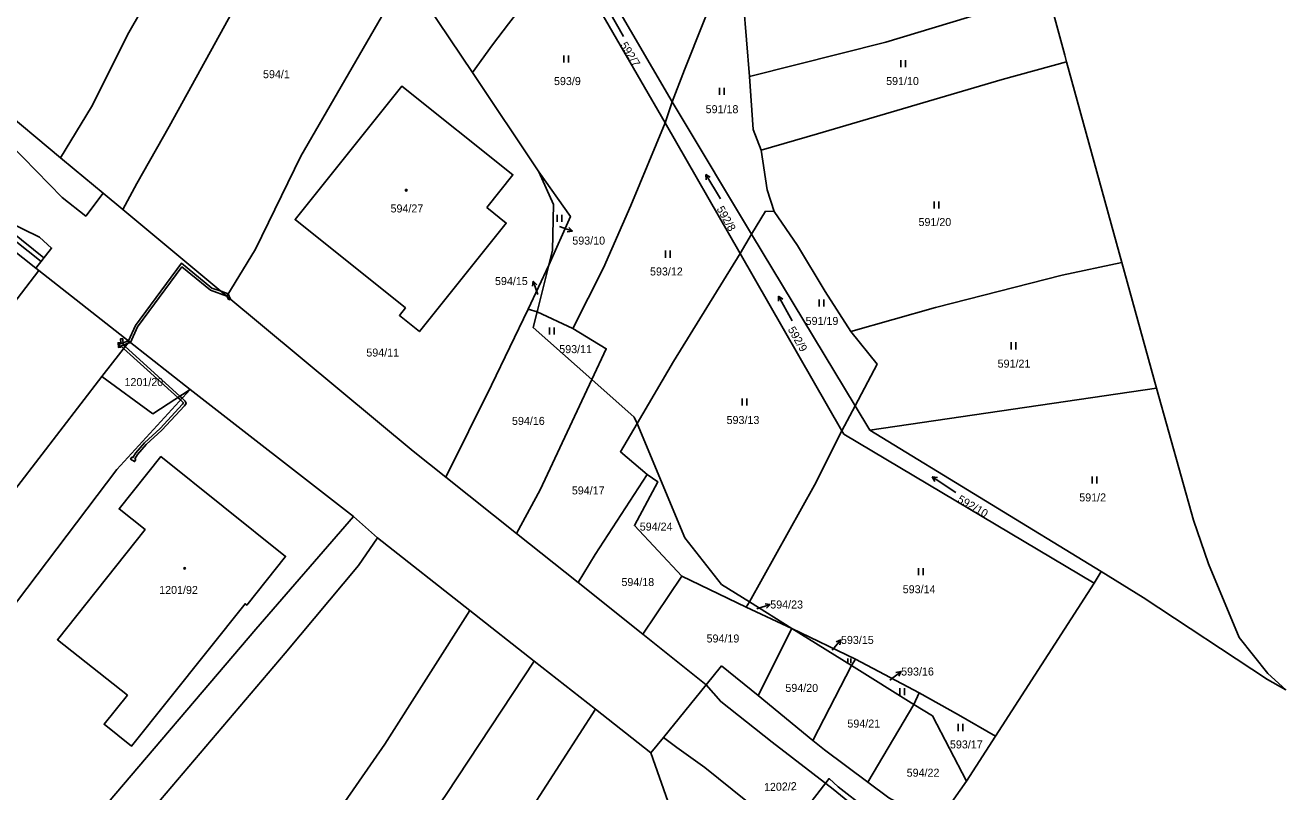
# Model space of a CAD drawing. Extents: x -756746 to -753363, y -1166406 to -1161727.
# Drawn here: x -754177.2 to -753909.5, y -1163632.3 to -1163469.4 of the extents above; entities that cross this region are included whole.
import ezdxf

# ---------------------------------------------------------------- set-up
doc = ezdxf.new("R2010")
doc.units = 0
for name, color, linetype in [('Hranice kat_území', 7, 'Continuous'), ('Hranice parcel', 7, 'Continuous'), ('Parcelní čísla', 7, 'Continuous'), ('Pop  PČ popisy', 7, 'Continuous'), ('Vnitřní kresba', 7, 'Continuous'), ('Věcná břemena k části', 7, 'Continuous'), ('Značky budov', 7, 'Continuous'), ('Značky kultur', 7, 'Continuous')]:
    doc.layers.add(name, color=color, linetype=linetype)

msp = doc.modelspace()

# ---------------------------------------------------------------- linework, layer by layer
at = {"layer": 'Hranice kat_území'}
msp.add_lwpolyline([(-753983.72, -1163639.06), (-753977.36, -1163630.04), (-753971.16, -1163620.42), (-753950.24, -1163587.94), (-753948.77, -1163585.45), (-753939.81, -1163590.97), (-753913.39, -1163608.38), (-753909.54, -1163610.58), (-753913.35, -1163607.13), (-753919.47, -1163599.47), (-753925.96, -1163583.83), (-753929.14, -1163574.57), (-753937.01, -1163546.54), (-753944.37, -1163519.8), (-753956.11, -1163477.16), (-753956.49, -1163475.77), (-753959.83, -1163463.21)], dxfattribs=at)
at = {"layer": 'Hranice parcel'}
for p, q in [((-754060.78, -1163449.65), (-754039.86, -1163485.64)), ((-754062.61, -1163453.35), (-754041.3, -1163490.16)), ((-754024.66, -1163464.67), (-754023.41, -1163480.31)), ((-753944.37, -1163519.8), (-753956.11, -1163477.16)), ((-754169.72, -1163497.56), (-754190.72, -1163480.03)), ((-754082.27, -1163479.44), (-754068.15, -1163500.57)), ((-754041.3, -1163490.16), (-754039.86, -1163485.64)), ((-754041.3, -1163490.16), (-754025.4, -1163517.87)), ((-754204.8, -1163497.52), (-754174.97, -1163520.98)), ((-754160.67, -1163505.1), (-754156.5, -1163508.57)), ((-754156.5, -1163508.57), (-754134.42, -1163526.93)), ((-754025.4, -1163517.87), (-754022.96, -1163513.79)), ((-754022.96, -1163513.79), (-754000.99, -1163550.29)), ((-754025.4, -1163517.87), (-754003.78, -1163555.54)), ((-754174.34, -1163521.48), (-754174.97, -1163520.98)), ((-754155.16, -1163536.56), (-754174.34, -1163521.48)), ((-754070.45, -1163529.72), (-754066.06, -1163520.35)), ((-754066.06, -1163520.35), (-754068.51, -1163530.31)), ((-753937.01, -1163546.54), (-753944.37, -1163519.8)), ((-754070.45, -1163529.72), (-754068.51, -1163530.31)), ((-754068.51, -1163530.31), (-754060.96, -1163533.84)), ((-754155.16, -1163536.56), (-754160.92, -1163544.04)), ((-754142.19, -1163546.76), (-754155.16, -1163536.56)), ((-754160.92, -1163544.04), (-754190.35, -1163582.26)), ((-754150.1, -1163551.94), (-754160.92, -1163544.04)), ((-754142.19, -1163546.76), (-754150.1, -1163551.94)), ((-754107.51, -1163573.79), (-754142.19, -1163546.76)), ((-753937.01, -1163546.54), (-753997.9, -1163555.43)), ((-753929.14, -1163574.57), (-753937.01, -1163546.54)), ((-754003.78, -1163555.54), (-754000.99, -1163550.29)), ((-754000.99, -1163550.29), (-753997.9, -1163555.43)), ((-753997.9, -1163555.43), (-753948.77, -1163585.45)), ((-754087.88, -1163565.4), (-754072.86, -1163577.38)), ((-754128.25, -1163597.74), (-754107.51, -1163573.79)), ((-754107.51, -1163573.79), (-754102.44, -1163578.29)), ((-754072.86, -1163577.38), (-754059.77, -1163587.83)), ((-754102.44, -1163578.29), (-754082.83, -1163593.73)), ((-753950.24, -1163587.94), (-753948.77, -1163585.45)), ((-753948.77, -1163585.45), (-753939.81, -1163590.97)), ((-754059.77, -1163587.83), (-754046.09, -1163598.74)), ((-754046.09, -1163598.74), (-754037.82, -1163586.43)), ((-754024.16, -1163593.01), (-754037.82, -1163586.43)), ((-753971.16, -1163620.42), (-753950.24, -1163587.94)), ((-753939.81, -1163590.97), (-753913.39, -1163608.38)), ((-754082.83, -1163593.73), (-754069.14, -1163604.5)), ((-754023.43, -1163591.9), (-754024.16, -1163593.01)), ((-754014.4, -1163597.58), (-754024.16, -1163593.01)), ((-754023.43, -1163591.9), (-754014.4, -1163597.58)), ((-754168.2, -1163644.55), (-754128.25, -1163597.74)), ((-754046.09, -1163598.74), (-754032.59, -1163609.51)), ((-754021.61, -1163611.84), (-754014.4, -1163597.58)), ((-754014.4, -1163597.58), (-754000.93, -1163604.07)), ((-754014.4, -1163597.58), (-754001.76, -1163605.42)), ((-754069.14, -1163604.5), (-754056.15, -1163614.73)), ((-754001.76, -1163605.42), (-754000.93, -1163604.07)), ((-754000.93, -1163604.07), (-753987.37, -1163611.27)), ((-754029.34, -1163605.52), (-754032.59, -1163609.51)), ((-754021.61, -1163611.84), (-754029.34, -1163605.52)), ((-754009.95, -1163621.36), (-754001.76, -1163605.42)), ((-754001.76, -1163605.42), (-753988.49, -1163613.7)), ((-754032.59, -1163609.51), (-754041.67, -1163620.7)), ((-753913.39, -1163608.38), (-753909.54, -1163610.58)), ((-754009.95, -1163621.36), (-754021.61, -1163611.84)), ((-753988.49, -1163613.7), (-753987.37, -1163611.27)), ((-754056.15, -1163614.73), (-754044.36, -1163624.01)), ((-753998.27, -1163630.25), (-753988.49, -1163613.7)), ((-754044.36, -1163624.01), (-754041.67, -1163620.7)), ((-753977.36, -1163630.04), (-753971.16, -1163620.42)), ((-754007.51, -1163623.36), (-754009.95, -1163621.36)), ((-753998.27, -1163630.25), (-754007.51, -1163623.36)), ((-754040.28, -1163635.68), (-754044.36, -1163624.01)), ((-753983.72, -1163639.06), (-753977.36, -1163630.04))]:
    msp.add_line(p, q, dxfattribs=at)
for points in [[(-754169.72, -1163497.56), (-754163.13, -1163486.72), (-754155.19, -1163470.97), (-754148.38, -1163458.89), (-754137.03, -1163437.36), (-754127.39, -1163420.56), (-754124.51, -1163416.22)], [(-754113.21, -1163433.13), (-754119.45, -1163442.09), (-754130.23, -1163460.99), (-754146.68, -1163490.92), (-754153.49, -1163503), (-754156.5, -1163508.57)], [(-754039.86, -1163485.64), (-754037.25, -1163478.84), (-754029.31, -1163458.89), (-754025.91, -1163451.01)], [(-754223.94, -1163453.24), (-754228.25, -1163458.67), (-754221.05, -1163464.63), (-754209.72, -1163469.99), (-754186, -1163489.02), (-754169.36, -1163506), (-754164.36, -1163509.94), (-754160.67, -1163505.1)], [(-754082.27, -1163479.44), (-754077.98, -1163473.59), (-754074.58, -1163469.08), (-754066.75, -1163458.89), (-754062.61, -1163453.35)], [(-754134.42, -1163526.93), (-754128.3, -1163516.99), (-754118.71, -1163497.22), (-754100.79, -1163466.24), (-754096.25, -1163458.57)], [(-754096.25, -1163458.57), (-754089.52, -1163468.59), (-754082.27, -1163479.44)], [(-754023.41, -1163480.31), (-753994.48, -1163472.96), (-753970.32, -1163465.72), (-753959.83, -1163463.21)], [(-753956.11, -1163477.16), (-753956.49, -1163475.77), (-753959.83, -1163463.21)], [(-754174.97, -1163520.98), (-754171.61, -1163516.73), (-754174.21, -1163514.4), (-754185.1, -1163509.11), (-754208.52, -1163490.39), (-754224.08, -1163474.54), (-754227.91, -1163479.33)], [(-754020.92, -1163495.96), (-754009, -1163492.5), (-753969.75, -1163480.94), (-753956.11, -1163477.16)], [(-754023.41, -1163480.31), (-754022.62, -1163491.55), (-754020.92, -1163495.96)], [(-754079.22, -1163508.11), (-754073.66, -1163501.16), (-754097.22, -1163482.32), (-754119.92, -1163510.69), (-754096.47, -1163529.44), (-754097.76, -1163531.06), (-754093.5, -1163534.47), (-754075.07, -1163511.43), (-754079.22, -1163508.11)], [(-754039.86, -1163485.64), (-754038.6, -1163487.81), (-754022.96, -1163513.79)], [(-754060.96, -1163533.84), (-754054.42, -1163520.94), (-754048.6, -1163507.72), (-754041.3, -1163490.16)], [(-754160.67, -1163505.1), (-754166.8, -1163500), (-754169.72, -1163497.56)], [(-754018.19, -1163508.98), (-754019.67, -1163504.36), (-754020.92, -1163495.96)], [(-754068.15, -1163500.57), (-754061.44, -1163510.05), (-754066.06, -1163520.35)], [(-754068.15, -1163500.57), (-754065.03, -1163507.49), (-754065.27, -1163517.16), (-754066.06, -1163520.35)], [(-754022.96, -1163513.79), (-754019.99, -1163508.91), (-754018.19, -1163508.98)], [(-754001.92, -1163534.46), (-754007.33, -1163525.94), (-754013.21, -1163516.2), (-754018.19, -1163508.98)], [(-754047.3, -1163554.03), (-754039.53, -1163540.86), (-754025.4, -1163517.87)], [(-754200.9, -1163555.95), (-754193.5, -1163546.5), (-754174.34, -1163521.48)], [(-754001.92, -1163534.46), (-753983.9, -1163529.36), (-753957.06, -1163522.52), (-753944.37, -1163519.8)], [(-754134.42, -1163526.93), (-754094.81, -1163559.87), (-754087.88, -1163565.4)], [(-754087.88, -1163565.4), (-754078.22, -1163545.87), (-754070.45, -1163529.72)], [(-754068.51, -1163530.31), (-754069.32, -1163533.61), (-754056.88, -1163544.66)], [(-754056.88, -1163544.66), (-754053.85, -1163538.14), (-754060.96, -1163533.84)], [(-754000.99, -1163550.29), (-753996.33, -1163541.39), (-754001.92, -1163534.46)], [(-754072.86, -1163577.38), (-754067.89, -1163568.08), (-754056.88, -1163544.66)], [(-754056.88, -1163544.66), (-754047.88, -1163552.65), (-754047.3, -1163554.03)], [(-754233.83, -1163658.05), (-754227.5, -1163647.5), (-754200.5, -1163617.18), (-754187.5, -1163603), (-754157.75, -1163563.8), (-754142.19, -1163546.76)], [(-754045.12, -1163564.83), (-754050.81, -1163560), (-754047.3, -1163554.03)], [(-754047.3, -1163554.03), (-754037.13, -1163578.27), (-754029.33, -1163588.22), (-754023.43, -1163591.9)], [(-754023.43, -1163591.9), (-754009.65, -1163567.11), (-754003.78, -1163555.54)], [(-754003.78, -1163555.54), (-754003.37, -1163556.26), (-753950.24, -1163587.94)], [(-754155.53, -1163611.72), (-754170.37, -1163599.95), (-754151.76, -1163576.55), (-754157.27, -1163572.16), (-754148.41, -1163561.03), (-754121.91, -1163582.25), (-754130.17, -1163592.61), (-754130.54, -1163592.31), (-754154.65, -1163622.58), (-754160.48, -1163617.93), (-754155.53, -1163611.72)], [(-754059.77, -1163587.83), (-754056.22, -1163581.86), (-754045.12, -1163564.83)], [(-754037.82, -1163586.43), (-754047.87, -1163575.72), (-754042.85, -1163566.41), (-754045.12, -1163564.83)], [(-753909.54, -1163610.58), (-753913.35, -1163607.13), (-753919.47, -1163599.47), (-753925.96, -1163583.83), (-753929.14, -1163574.57)], [(-754102.44, -1163578.29), (-754106.42, -1163584.18), (-754122.01, -1163602.79), (-754155.69, -1163642.47), (-754161.3, -1163650.19), (-754161.53, -1163669.46), (-754157.01, -1163696.58), (-754156.41, -1163699)], [(-754156.41, -1163699), (-754145.5, -1163685.36), (-754124.57, -1163656.37), (-754100.87, -1163622.12), (-754082.83, -1163593.73)], [(-754151.47, -1163718.87), (-754141.34, -1163707.94), (-754120.41, -1163680.74), (-754087.71, -1163632.64), (-754069.14, -1163604.5)], [(-753987.37, -1163611.27), (-753979.02, -1163615.92), (-753971.16, -1163620.42)], [(-754144.72, -1163742.53), (-754137.18, -1163728.46), (-754122.77, -1163711.14), (-754076.9, -1163647), (-754056.15, -1163614.73)], [(-753988.49, -1163613.7), (-753984.59, -1163616.14), (-753977.36, -1163630.04)], [(-754041.67, -1163620.7), (-754038.86, -1163622.87), (-754032.91, -1163627.1), (-754010.05, -1163645.5), (-754001.53, -1163652.61), (-753996.63, -1163657.2)], [(-753983.72, -1163639.06), (-753993.82, -1163633.57), (-753998.27, -1163630.25)]]:
    msp.add_lwpolyline(points, dxfattribs=at)
at = {"layer": 'Pop  PČ popisy'}
for p, q in [((-754063.74, -1163512.18), (-754061.03, -1163513.17)), ((-754061.03, -1163513.17), (-754062.1, -1163513.29)), ((-754061.03, -1163513.17), (-754061.77, -1163512.39)), ((-754069.37, -1163523.75), (-754069.49, -1163524.86)), ((-754068.34, -1163526.57), (-754069.37, -1163523.75)), ((-754069.37, -1163523.75), (-754068.55, -1163524.52)), ((-754021.86, -1163593.4), (-754019.01, -1163592.47)), ((-754019.01, -1163592.47), (-754020.11, -1163592.31)), ((-754019.01, -1163592.47), (-754019.8, -1163593.26)), ((-754005.86, -1163602.2), (-754004.01, -1163599.99)), ((-754004.01, -1163599.99), (-754004.99, -1163600.42)), ((-754004.01, -1163599.99), (-754004.26, -1163601.04)), ((-753993.59, -1163608.55), (-753991.22, -1163606.7)), ((-753991.22, -1163606.7), (-753992.32, -1163606.92)), ((-753991.22, -1163606.7), (-753991.71, -1163607.71))]:
    msp.add_line(p, q, dxfattribs=at)
at = {"layer": 'Vnitřní kresba'}
msp.add_lwpolyline([(-753987.86, -1163644.88), (-753994.72, -1163640.39), (-753999.06, -1163637.06), (-754005.67, -1163631.74), (-754018.59, -1163621.71), (-754029.53, -1163613.09), (-754032.59, -1163609.51)], dxfattribs=at)
at = {"layer": 'Věcná břemena k části'}
for points in [[(-754173.86, -1163519.58), (-754173.24, -1163518.8), (-754180.21, -1163513.23), (-754185.1, -1163509.11), (-754208.52, -1163490.39), (-754225.7, -1163476.57), (-754226.33, -1163477.35), (-754209.19, -1163491.13), (-754179.36, -1163515.19)], [(-754134.42, -1163526.93), (-754135.63, -1163525.93), (-754137.6, -1163525.25), (-754144.05, -1163519.97), (-754153.83, -1163533.22), (-754155.28, -1163536.46), (-754155.16, -1163536.56), (-754154.85, -1163536.8), (-754153.39, -1163533.48), (-754143.94, -1163520.73), (-754137.84, -1163525.69)], [(-754135.63, -1163525.93), (-754134.42, -1163526.93), (-754134.12, -1163526.44)], [(-754134.12, -1163526.44), (-754134.42, -1163526.93), (-754133.61, -1163527.6)], [(-754134, -1163527.76), (-754133.61, -1163527.6), (-754134.42, -1163526.93)], [(-754156.31, -1163538.05), (-754156, -1163537.65), (-754156.4, -1163537.28), (-754156.51, -1163536), (-754157.01, -1163536.04), (-754156.94, -1163536.81), (-754157.5, -1163536.85), (-754157.44, -1163537.85), (-754156.94, -1163537.82), (-754156.95, -1163537.59), (-754156.76, -1163537.63)], [(-754157.27, -1163537.13), (-754157.11, -1163537.62), (-754155.54, -1163537.05), (-754154.85, -1163536.8), (-754155.16, -1163536.56), (-754155.28, -1163536.46)], [(-754156, -1163537.65), (-754156.31, -1163538.05), (-754144.83, -1163548.49), (-754144.4, -1163548.21)], [(-754144.4, -1163548.21), (-754144.83, -1163548.49), (-754144.25, -1163549.01), (-754143.63, -1163549.61), (-754143.79, -1163549.94), (-754148.57, -1163555.07), (-754151.88, -1163558.15), (-754153.75, -1163560.28), (-754154.36, -1163561.27), (-754154.56, -1163561.14), (-754154.84, -1163561.56), (-754153.99, -1163562.1), (-754153.73, -1163561.68), (-754153.93, -1163561.55), (-754153.35, -1163560.58), (-754151.52, -1163558.49), (-754148.21, -1163555.41), (-754143.39, -1163550.24), (-754143.06, -1163549.74), (-754143.25, -1163549.25), (-754143.91, -1163548.65)]]:
    msp.add_lwpolyline(points, close=True, dxfattribs=at)
msp.add_lwpolyline([(-753998.6, -1163635.87), (-754004.57, -1163631.21), (-754006.52, -1163629.46), (-754016.73, -1163642.79)], dxfattribs=at)
at = {"layer": 'Značky budov'}
for centre in [(-754096.32, -1163504.44), (-754143.36, -1163584.8)]:
    msp.add_circle(centre, 0.175, dxfattribs=at)
at = {"layer": 'Značky kultur'}
for p, q in [((-754050.18, -1163471.76), (-754053.18, -1163466.56)), ((-754062.86, -1163477.29), (-754062.86, -1163475.79)), ((-754061.86, -1163477.29), (-754061.86, -1163475.79)), ((-753991.3, -1163478.29), (-753991.3, -1163476.79)), ((-753990.3, -1163478.29), (-753990.3, -1163476.79)), ((-754029.82, -1163484.18), (-754029.82, -1163482.68)), ((-754028.82, -1163484.18), (-754028.82, -1163482.68)), ((-754029.61, -1163506.25), (-754032.7, -1163501.11)), ((-754032.7, -1163501.11), (-754032.62, -1163502.21)), ((-754032.7, -1163501.11), (-754031.76, -1163501.69)), ((-753984.18, -1163508.33), (-753984.18, -1163506.83)), ((-753983.18, -1163508.33), (-753983.18, -1163506.83)), ((-754064.29, -1163511.18), (-754064.29, -1163509.68)), ((-754063.29, -1163511.18), (-754063.29, -1163509.68)), ((-754041.27, -1163518.78), (-754041.27, -1163517.28)), ((-754040.27, -1163518.78), (-754040.27, -1163517.28)), ((-754014.37, -1163532.21), (-754017.28, -1163526.96)), ((-754017.28, -1163526.96), (-754017.24, -1163528.05)), ((-754017.28, -1163526.96), (-754016.36, -1163527.57)), ((-754008.63, -1163529.17), (-754008.63, -1163527.67)), ((-754007.63, -1163529.17), (-754007.63, -1163527.67)), ((-754065.86, -1163535.1), (-754065.86, -1163533.6)), ((-754064.86, -1163535.1), (-754064.86, -1163533.6)), ((-753967.83, -1163538.26), (-753967.83, -1163536.76)), ((-753966.83, -1163538.26), (-753966.83, -1163536.76)), ((-754024.95, -1163550.18), (-754024.95, -1163548.68)), ((-754023.95, -1163550.18), (-754023.95, -1163548.68)), ((-753979.57, -1163568.64), (-753984.61, -1163565.37)), ((-753984.61, -1163565.37), (-753984.06, -1163566.32)), ((-753984.61, -1163565.37), (-753983.51, -1163565.48)), ((-753950.68, -1163566.76), (-753950.68, -1163565.26)), ((-753949.68, -1163566.76), (-753949.68, -1163565.26)), ((-753987.56, -1163586.25), (-753987.56, -1163584.75)), ((-753986.56, -1163586.25), (-753986.56, -1163584.75)), ((-754002.55, -1163604.93), (-754002.55, -1163603.93)), ((-754001.88, -1163604.93), (-754001.88, -1163603.93)), ((-753991.52, -1163611.75), (-753991.52, -1163610.25)), ((-753990.52, -1163611.75), (-753990.52, -1163610.25)), ((-753979.1, -1163619.35), (-753979.1, -1163617.85)), ((-753978.1, -1163619.35), (-753978.1, -1163617.85))]:
    msp.add_line(p, q, dxfattribs=at)

# ---------------------------------------------------------------- texts
at = {"layer": 'Parcelní čísla'}
for s, rotation, p in [('592/7', 302, (-754050.95, -1163473.6)), ('592/8', 299, (-754030.47, -1163508.39)), ('592/9', 300, (-754015.34, -1163534.03)), ('592/10', 330, (-753979.42, -1163570.59)), ('1202/2', 2, (-754020.31, -1163632.14))]:
    msp.add_text(s, height=1.7, rotation=rotation, dxfattribs=at).set_placement(p)
for s, p in [('594/1', (-754126.72, -1163480.64)), ('593/9', (-754064.93, -1163482.11)), ('591/10', (-753994.4, -1163482.1)), ('591/18', (-754032.73, -1163488.08)), ('594/27', (-754099.64, -1163509.17)), ('591/20', (-753987.53, -1163512.06)), ('593/10', (-754061.04, -1163516)), ('593/12', (-754044.54, -1163522.56)), ('594/15', (-754077.46, -1163524.6)), ('591/19', (-754011.5, -1163533.07)), ('594/11', (-754104.78, -1163539.79)), ('593/11', (-754063.81, -1163539.06)), ('591/21', (-753970.73, -1163542.14)), ('1201/20', (-754156.13, -1163546.06)), ('594/16', (-754073.85, -1163554.31)), ('593/13', (-754028.28, -1163554.12)), ('594/17', (-754061.14, -1163569.08)), ('591/2', (-753953.39, -1163570.57)), ('594/24', (-754046.72, -1163576.77)), ('1201/92', (-754148.77, -1163590.23)), ('594/18', (-754050.61, -1163588.55)), ('593/14', (-753990.88, -1163590.08)), ('594/23', (-754019.01, -1163593.32)), ('594/19', (-754032.53, -1163600.54)), ('593/15', (-754003.99, -1163600.85)), ('593/16', (-753991.22, -1163607.56)), ('594/20', (-754015.8, -1163611.04)), ('594/21', (-754002.63, -1163618.62)), ('593/17', (-753980.85, -1163623.05)), ('594/22', (-753990.04, -1163629.06))]:
    msp.add_text(s, height=1.7, dxfattribs=at).set_placement(p)

doc.saveas('drawing.dxf')
